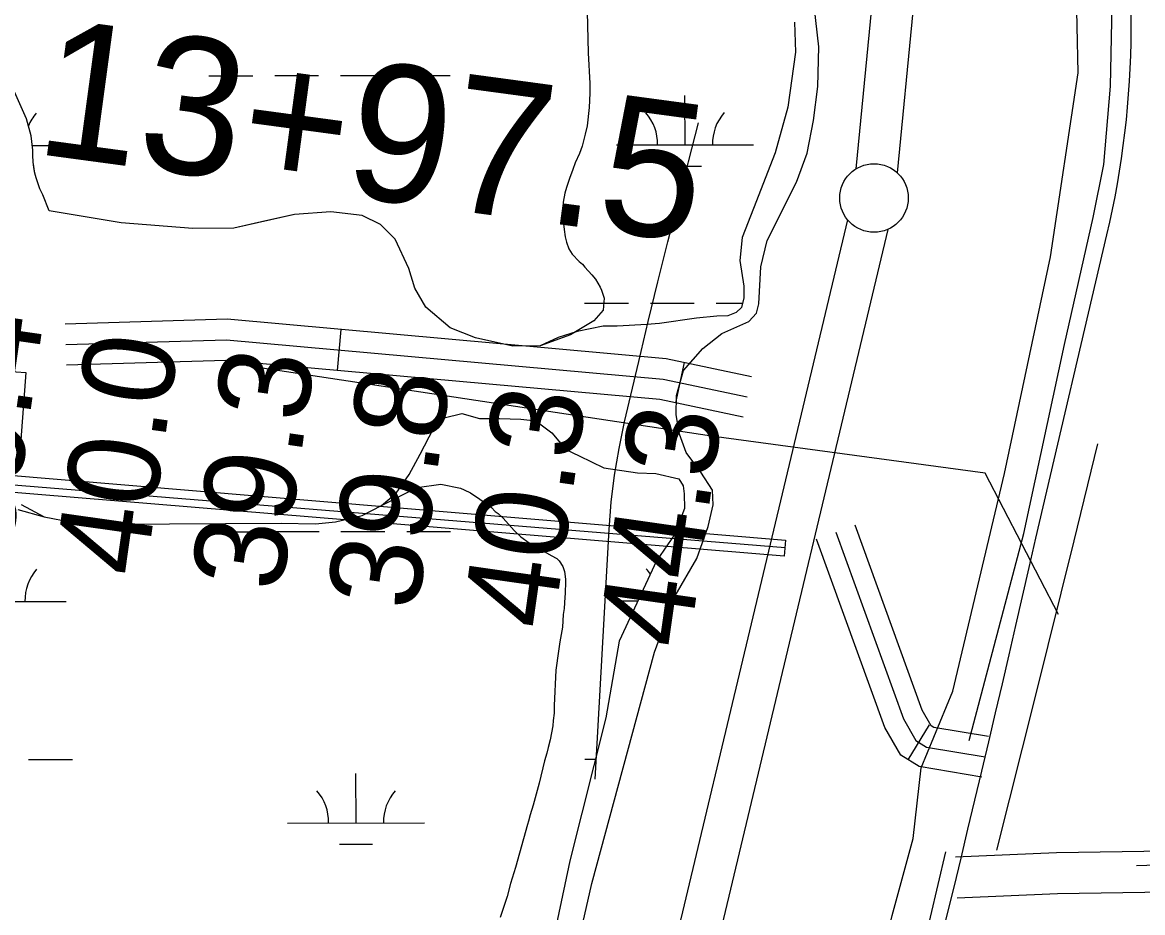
# Model space of a CAD drawing. Extents: x 3297716 to 3335574, y 688621 to 713991.
# Drawn here: x 3324883 to 3325701, y 700964 to 701614 of the extents above; entities that cross this region are included whole.
import ezdxf

# ---------------------------------------------------------------- set-up
doc = ezdxf.new("R2010")
doc.units = 0
for name, color, linetype in [('V-BLDG-OTLN', 7, 'Continuous'), ('V-CHAN-DOCK', 7, 'Continuous'), ('V-LEVE-TOET', 7, 'Continuous'), ('V-RIVR-RANG', 7, 'Continuous'), ('V-ROAD-CNTR', 7, 'Continuous'), ('V-SITE-VEGE', 7, 'Continuous'), ('V-SURV-IDEN', 7, 'Continuous'), ('V-SURV-LINE', 7, 'Continuous'), ('V-TOPO-MINR', 7, 'Continuous'), ('V-TOPO-SHOR', 7, 'Continuous'), ('V-UTIL-LINE', 7, 'Continuous'), ('V-WETL-SWMP', 7, 'Continuous')]:
    doc.layers.add(name, color=color, linetype=linetype)

msp = doc.modelspace()

# ---------------------------------------------------------------- linework, layer by layer
at = {"layer": 'V-BLDG-OTLN'}
msp.add_lwpolyline([(3324845.25, 701292.18), (3324850.22, 701360.99), (3324885.77, 701358.42), (3324880.81, 701289.62)], close=True, dxfattribs=at)
at = {"layer": 'V-CHAN-DOCK'}
for p, q in [((3324652.35, 701302.05), (3325440.2, 701236.2)), ((3325439.24, 701224.56), (3324651.12, 701289.68)), ((3325440.2, 701236.2), (3325439.24, 701224.56))]:
    msp.add_line(p, q, dxfattribs=at)
at = {"layer": 'V-LEVE-TOET'}
for points in [[(3325360.67, 701341.61), (3325365.76, 701360.02), (3325379.79, 701376.11), (3325393.7, 701386.82), (3325413.31, 701395.72), (3325418.96, 701401.76), (3325420.6, 701408.69), (3325422.1, 701435.6), (3325426.72, 701454.85), (3325448.07, 701497.26), (3325455.93, 701518.55), (3325460.68, 701542.26), (3325463.73, 701567.19), (3325464.5, 701595.97), (3325455.79, 701673.07), (3325431.61, 701764.87)], [(3325539.17, 701070), (3325562.17, 701125.98), (3325600.03, 701284.86), (3325633.6, 701442.87), (3325653.63, 701577.19), (3325652.28, 701645.34), (3325637.81, 701748.55)], [(3325263.02, 700828.44), (3325298.75, 700985.6), (3325344.65, 701154.33), (3325359.58, 701195.48), (3325375.48, 701222.8), (3325383.65, 701246.08), (3325387.23, 701261.94), (3325386.84, 701272.7), (3325378.44, 701285.86), (3325367.73, 701300.23), (3325362.72, 701313.42), (3325360.46, 701327.54), (3325360.67, 701341.61)], [(3325075.35, 699439.42), (3325100.27, 699502.61), (3325185.31, 699774.59), (3325261.87, 700034.93), (3325330.91, 700267.35), (3325386.23, 700441.8), (3325433.43, 700614.05), (3325475.05, 700784.96), (3325517.92, 700962.32), (3325533.37, 701018.6), (3325539.17, 701070)]]:
    msp.add_lwpolyline(points, dxfattribs=at)
at = {"layer": 'V-ROAD-CNTR'}
for p, q in [((3325113.22, 701359.96), (3325115.9, 701389.84)), ((3325360.22, 701336.37), (3325366.45, 701365.72)), ((3325529.52, 701075.98), (3325545.29, 701101.5))]:
    msp.add_line(p, q, dxfattribs=at)
for points in [[(3325622.85, 701237.51), (3325674.62, 701458.98)], [(3325415.36, 701355.34), (3325353.02, 701368.57), (3325032.63, 701397.32), (3324914.53, 701393.81)], [(3324914.97, 701378.82), (3325032.18, 701382.3), (3325350.78, 701353.71), (3325412.24, 701340.67)], [(3325409.13, 701325.99), (3325348.55, 701338.85), (3325031.73, 701367.28), (3324915.42, 701363.82)], [(3325588.3, 701092.83), (3325548.45, 701099.55), (3325546.41, 701100.81), (3325539.85, 701112.25), (3325490.95, 701247.01)], [(3325583.32, 701063.25), (3325537.67, 701070.94), (3325524.17, 701079.29), (3325512.53, 701099.58), (3325462.75, 701236.78)], [(3325476.85, 701241.89), (3325526.19, 701105.92), (3325535.29, 701090.05), (3325543.06, 701085.25), (3325585.81, 701078.04)], [(3325564.18, 701005.16), (3325637.79, 701008.27), (3325940.75, 701013)], [(3325565.45, 700975.19), (3325638.66, 700978.28), (3325941.22, 700983)]]:
    msp.add_lwpolyline(points, dxfattribs=at)
for centre, radius, start, end in [((3325030.72, 701611.23), 661.66, 346.69647, 12.84415), ((3306010.52, 705709.21), 20115.66, 343.18457, 347.155862)]:
    msp.add_arc(centre, radius, start, end, dxfattribs=at)
at = {"layer": 'V-SITE-VEGE'}
for points in [[(3325295.06, 701631.91), (3325296.19, 701591.68), (3325297.25, 701569.41), (3325297.28, 701562.23), (3325296.85, 701551.93), (3325295.47, 701538.51), (3325294.06, 701532.28), (3325291.7, 701523.65), (3325289.81, 701518.37), (3325286.73, 701511.41), (3325284.83, 701506.61), (3325282.46, 701500.14), (3325280.34, 701493.42), (3325279.16, 701489.35), (3325277.99, 701482.64), (3325277.56, 701471.14), (3325278.56, 701462.76), (3325279.3, 701457.5), (3325280.27, 701453.67), (3325281.97, 701448.65), (3325284.38, 701444.83), (3325289.67, 701439.58), (3325292.08, 701437.44), (3325293.76, 701435.29), (3325298.82, 701429.8), (3325301.46, 701426.7), (3325304.84, 701420.73), (3325305.81, 701418.58), (3325307.75, 701412.6), (3325307.2, 701403.99), (3325300.24, 701396.2), (3325283.23, 701386.07), (3325261.13, 701377.91), (3325241.05, 701377.82), (3325213.81, 701383.68), (3325195.44, 701391.13), (3325177.62, 701406.11), (3325169.64, 701419.97), (3325165.33, 701434.43), (3325155.39, 701455.81), (3325144.73, 701466.38), (3325131.19, 701473.08), (3325108.4, 701475.68), (3325081.77, 701473.83), (3325037.61, 701463.79), (3325007.69, 701463.66), (3324955.36, 701467.68)], [(3324955.36, 701467.68), (3324902.92, 701476.52), (3324898.25, 701488.05), (3324896.09, 701492.46), (3324893.35, 701500.56), (3324892.48, 701503.83), (3324891.17, 701511.95), (3324890.86, 701516.93), (3324890.84, 701520.63), (3324889.68, 701531.27), (3324886.2, 701543.51), (3324873.69, 701571.93)], [(3324879.99, 701258.59), (3324899.25, 701253.12), (3324919.49, 701249.2), (3324949.99, 701247.79), (3325072.05, 701248.67), (3325097.12, 701248.2), (3325111.89, 701249.59), (3325131.14, 701254.23), (3325145.23, 701261.41), (3325171.39, 701274.49), (3325188.6, 701277.05), (3325203.01, 701274.18)], [(3325203.01, 701274.18), (3325205.71, 701273), (3325210.22, 701270.64), (3325217.14, 701266.19), (3325225.57, 701259.97), (3325228.29, 701256.99), (3325230.4, 701255.51), (3325234.02, 701252.24), (3325242.17, 701243.32), (3325246.99, 701238.56), (3325253.01, 701234.11), (3325257.52, 701231.75), (3325259.33, 701230.56), (3325269.25, 701224.95), (3325273.16, 701222.88), (3325274.97, 701221.09), (3325277.7, 701216.92), (3325278.92, 701213.33), (3325279.56, 701207.65), (3325279.59, 701203.16), (3325279.32, 701200.16), (3325279.33, 701197.17), (3325279.06, 701194.47), (3325278.51, 701186.38), (3325277.95, 701181.88), (3325277.42, 701172.6), (3325275.4, 701162.1), (3325274.55, 701155.2), (3325272.55, 701141.42), (3325271.24, 701115.65), (3325271.28, 701109.96), (3325270.72, 701104.57), (3325270.45, 701100.67), (3325268.43, 701090.47), (3325266.97, 701084.78), (3325266.1, 701080.87), (3325264.34, 701075.17), (3325260.27, 701058.97), (3325255.9, 701042.77), (3325253.85, 701035.86), (3325252.69, 701031.07), (3325251.81, 701028.66), (3325243.05, 700997.45), (3325239.54, 700985.75), (3325236.92, 700976.15), (3325231.94, 700960.84)]]:
    msp.add_lwpolyline(points, dxfattribs=at)
at = {"layer": 'V-SURV-LINE'}
for points in [[(3325491.72, 701507.16), (3325503.09, 701624.64)], [(3325532.95, 701621.75), (3325521.58, 701504.26)], [(3325258.47, 700517.35), (3325485.5, 701469.86)], [(3325514.69, 701462.92), (3325287.65, 700510.41)]]:
    msp.add_lwpolyline(points, dxfattribs=at)
msp.add_circle((3325504.73, 701485.83), 25, dxfattribs=at)
at = {"layer": 'V-TOPO-MINR'}
msp.add_lwpolyline([(3325301.35, 701061.77), (3325311.39, 701243.98), (3325313.01, 701263.79), (3325315.32, 701283.51), (3325318.66, 701303.07), (3325322.7, 701322.54), (3325333.05, 701366.49), (3325339.99, 701395.61), (3325347.07, 701424.69), (3325354.32, 701453.73), (3325361.7, 701482.75), (3325376.65, 701540.72)], dxfattribs=at)
at = {"layer": 'V-TOPO-SHOR'}
msp.add_line((3325780.06, 701000.99), (3325696.13, 700998.67), dxfattribs=at)
for points in [[(3325574.12, 701089.9), (3325613.93, 701240.93), (3325643.68, 701378.85), (3325664.54, 701471.6), (3325672.46, 701510.27), (3325677.17, 701567.37), (3325678.45, 701626.49), (3325660.04, 701714.17), (3325634.48, 701845.54)], [(3325594.38, 701010.1), (3325622.25, 701121.13), (3325650.81, 701235.66), (3325668.1, 701306.42)], [(3325145.61, 699519.77), (3325225.77, 699782.15), (3325277.03, 699969.43), (3325350.78, 700212.22), (3325430.78, 700489.24), (3325484.57, 700704.9), (3325534.65, 700913.35), (3325557.19, 701008.85)]]:
    msp.add_lwpolyline(points, dxfattribs=at)
at = {"layer": 'V-UTIL-LINE'}
for points in [[(3325639.29, 701181.86), (3325585.78, 701285.08), (3325386.1, 701311.93), (3325047.05, 701363.28)], [(3324620.41, 701299.98), (3324729.92, 701288.56), (3325439.77, 701230.91)]]:
    msp.add_lwpolyline(points, dxfattribs=at)
at = {"layer": 'V-WETL-SWMP'}
for p, q in [((3325019.46, 701575.01), (3325051.46, 701575.03)), ((3325067.46, 701575.05), (3325099.46, 701575.07)), ((3325115.46, 701575.09), (3325147.46, 701575.11)), ((3325163.46, 701575.13), (3325195.46, 701575.15)), ((3325366.82, 701524.56), (3325366.79, 701560.56)), ((3324890.46, 701524.16), (3324914.91, 701524.18)), ((3325316.82, 701524.51), (3325416.82, 701524.6)), ((3325354.83, 701509.11), (3325378.83, 701509.13)), ((3325293.51, 701409.06), (3325325.51, 701409.09)), ((3325341.51, 701409.1), (3325373.51, 701409.13)), ((3325389.51, 701409.14), (3325408.87, 701409.16)), ((3325019.74, 701242.33), (3325051.74, 701242.36)), ((3325067.74, 701242.37), (3325099.74, 701242.4)), ((3325115.74, 701242.41), (3325147.74, 701242.44)), ((3325163.74, 701242.45), (3325195.74, 701242.48)), ((3324815.19, 701191.42), (3324915.19, 701191.5)), ((3325317.1, 701191.84), (3325332.48, 701191.85)), ((3324887.88, 701076.05), (3324919.88, 701076.07)), ((3325293.79, 701076.39), (3325301.4, 701076.39)), ((3325126.76, 701029.82), (3325126.73, 701065.82)), ((3325076.76, 701029.78), (3325176.76, 701029.86)), ((3325114.77, 701014.38), (3325138.77, 701014.4))]:
    msp.add_line(p, q, dxfattribs=at)
for points in [[(3325446.75, 701614.02), (3325447.43, 701592.21), (3325441.81, 701552.04), (3325432.5, 701518.79), (3325416.85, 701478.19), (3325408.45, 701456.92), (3325406.78, 701440.12), (3325409.76, 701421.41), (3325409.8, 701412.92), (3325408.09, 701405.96), (3325404.25, 701402.28), (3325398.08, 701399.93), (3325389.97, 701399.7), (3325375.12, 701398.09), (3325348.3, 701394.31), (3325339.04, 701393.5), (3325317.24, 701392.37), (3325307, 701392.2), (3325288.1, 701388.45), (3325274.23, 701383.95), (3325261.13, 701377.91), (3325241.05, 701377.82), (3325213.81, 701383.68), (3325195.44, 701391.13), (3325177.62, 701406.11), (3325169.64, 701419.97), (3325165.33, 701434.43), (3325155.39, 701455.81)], [(3325155.39, 701455.81), (3325144.73, 701466.38), (3325131.19, 701473.08), (3325108.4, 701475.68), (3325081.77, 701473.83), (3325060.94, 701469.1), (3325037.61, 701463.79), (3325007.69, 701463.66), (3324955.37, 701467.68), (3324902.92, 701476.52), (3324898.25, 701488.05), (3324896.09, 701492.46), (3324895.08, 701495.44), (3324893.35, 701500.56), (3324892.48, 701503.83), (3324891.75, 701507.96), (3324891.17, 701511.95), (3324890.86, 701516.93), (3324890.84, 701520.63), (3324889.68, 701531.27), (3324886.2, 701543.51), (3324873.69, 701571.93)], [(3324882.39, 701262.3), (3324899.25, 701253.12), (3324919.49, 701249.2), (3324949.99, 701247.79), (3325072.05, 701248.67), (3325097.12, 701248.2), (3325111.89, 701249.6), (3325131.14, 701254.24), (3325145.23, 701261.41), (3325156.09, 701270.48), (3325165.63, 701284.05), (3325173.53, 701298.9), (3325183.38, 701317.6), (3325191.04, 701325.37), (3325203.87, 701328.67), (3325216.75, 701324.91), (3325231.53, 701325.02), (3325246.96, 701324.49), (3325257.89, 701323.28), (3325269.52, 701314.37), (3325279.9, 701302.23), (3325289.57, 701297.8), (3325307.63, 701288.94), (3325332.08, 701285.26), (3325345.58, 701284.71), (3325362.31, 701280.98), (3325365.56, 701275.86), (3325366.25, 701270.08), (3325366.33, 701259.16), (3325359.4, 701240.47), (3325346.04, 701221.09), (3325318.83, 701162.41), (3325308.95, 701106.42), (3325282.72, 701002.12), (3325256.62, 700879.17)]]:
    msp.add_lwpolyline(points, dxfattribs=at)
for centre, start, end in [((3324920.15, 701524.66), 139.27624, 157.16182), ((3325311.58, 701524.98), 359.27624, 40.8199), ((3325422.06, 701525.08), 139.27624, 180.8199), ((3324920.43, 701191.98), 139.27624, 180.8199), ((3325311.85, 701192.31), 32.68353, 40.8199), ((3325071.52, 701030.25), 359.27624, 40.8199), ((3325182, 701030.34), 139.27624, 180.8199)]:
    msp.add_arc(centre, 35.25, start, end, dxfattribs=at)

# ---------------------------------------------------------------- texts
at = {"layer": 'V-RIVR-RANG'}
for s, p in [('39.4', (3324874.32, 701225.02)), ('40.0', (3324972.96, 701208.35)), ('39.3', (3325072.41, 701197.42)), ('39.8', (3325171.45, 701183.63)), ('40.3', (3325270.5, 701169.83)), ('44.3', (3325369.54, 701156.03))]:
    msp.add_text(s, height=67, rotation=81.92833, dxfattribs=at).set_placement(p)
at = {"layer": 'V-SURV-IDEN'}
msp.add_text('13+97.5', height=100, rotation=352.32331, dxfattribs=at).set_placement((3324891.16, 701518.32))

doc.saveas('drawing.dxf')
